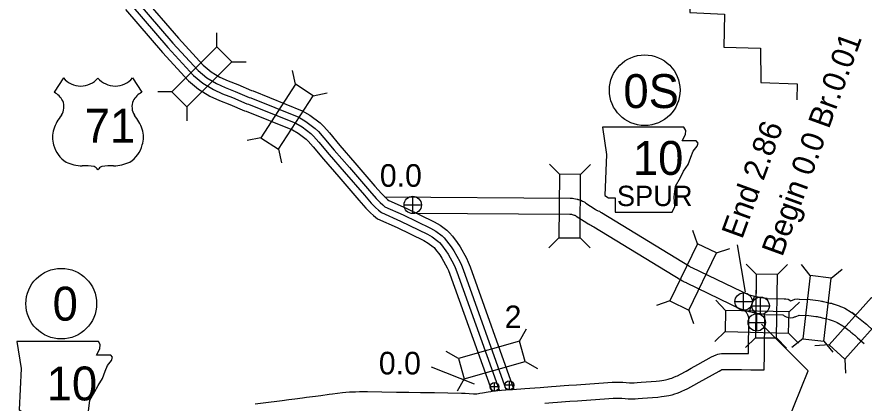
# Model space of a CAD drawing. Extents: x -939622 to -934245, y 1383184 to 1385301.
# Drawn here: x -936410.33 to -936362.87, y 1384484.98 to 1384506.64 of the extents above; entities that cross this region are included whole.
import ezdxf

# ---------------------------------------------------------------- set-up
doc = ezdxf.new("R2010")
doc.units = 0
for name, color, linetype in [('Level 10', 7, 'Continuous'), ('Level 15', 7, 'Continuous'), ('Level 20', 7, 'Continuous'), ('Level 21', 7, 'Continuous'), ('Level 22', 7, 'Continuous'), ('Level 25', 7, 'Continuous'), ('Level 26', 7, 'Continuous'), ('Level 27', 7, 'Continuous'), ('Level 7', 7, 'Continuous')]:
    doc.layers.add(name, color=color, linetype=linetype)

msp = doc.modelspace()

# ---------------------------------------------------------------- linework, layer by layer
at = {"layer": 'Level 10'}
for p, q in [((-936373.998, 1384486.29), (-936373.997, 1384486.29)), ((-936373.81, 1384485.41), (-936373.811, 1384485.41))]:
    msp.add_line(p, q, dxfattribs=at)
for points in [[(-936389.744, 1384496.552), (-936379.333, 1384496.48), (-936379.203, 1384496.475), (-936379.125, 1384496.463), (-936378.947, 1384496.421), (-936378.918, 1384496.412), (-936378.907, 1384496.408), (-936378.864, 1384496.398), (-936378.803, 1384496.377), (-936378.732, 1384496.355), (-936378.645, 1384496.313), (-936378.594, 1384496.283), (-936378.521, 1384496.245), (-936378.463, 1384496.197), (-936377.929, 1384495.855), (-936377.874, 1384495.824), (-936377.851, 1384495.811), (-936377.81, 1384495.791), (-936377.776, 1384495.773), (-936377.7, 1384495.739), (-936377.639, 1384495.697), (-936377.58, 1384495.67), (-936372.646, 1384492.652), (-936372.616, 1384492.632), (-936372.576, 1384492.612), (-936372.568, 1384492.608), (-936372.524, 1384492.592), (-936369.291, 1384491.028)], [(-936387.96, 1384495.64), (-936379.356, 1384495.58), (-936379.292, 1384495.578), (-936379.262, 1384495.571), (-936379.22, 1384495.564), (-936379.215, 1384495.562), (-936379.166, 1384495.543), (-936379.107, 1384495.53), (-936379.084, 1384495.522), (-936379.066, 1384495.517), (-936379.028, 1384495.495), (-936379.023, 1384495.492), (-936378.996, 1384495.47), (-936378.395, 1384495.085), (-936378.318, 1384495.041), (-936378.268, 1384495.013), (-936378.213, 1384494.986), (-936378.169, 1384494.964), (-936378.142, 1384494.951), (-936378.083, 1384494.911), (-936378.004, 1384494.875), (-936373.13, 1384491.893), (-936373.043, 1384491.835), (-936372.994, 1384491.815), (-936372.984, 1384491.81), (-936372.938, 1384491.785), (-936372.895, 1384491.769), (-936372.842, 1384491.742), (-936372.813, 1384491.732), (-936369.765, 1384490.257)], [(-936368.298, 1384490.841), (-936368.497, 1384490.874), (-936368.595, 1384490.877), (-936368.636, 1384490.88), (-936368.693, 1384490.893), (-936368.751, 1384490.903), (-936368.797, 1384490.913), (-936368.902, 1384490.935), (-936368.987, 1384490.956), (-936369.028, 1384490.96), (-936369.059, 1384490.969), (-936369.291, 1384491.028)], [(-936369.287, 1384490.116), (-936369.003, 1384490.964)], [(-936368.367, 1384490.847), (-936367.339, 1384490.836), (-936367.259, 1384490.837), (-936367.12, 1384490.804), (-936366.968, 1384490.72), (-936366.746, 1384490.805), (-936366.621, 1384490.829), (-936366.506, 1384490.815), (-936366.482, 1384490.812), (-936365.896, 1384490.789), (-936365.432, 1384490.736), (-936365.337, 1384490.719), (-936365.253, 1384490.703), (-936365.209, 1384490.692), (-936365.171, 1384490.683), (-936365.139, 1384490.678), (-936364.996, 1384490.643)], [(-936368.446, 1384489.953), (-936368.588, 1384489.976), (-936368.644, 1384489.979), (-936368.77, 1384489.987), (-936368.869, 1384490.01), (-936368.918, 1384490.018), (-936368.985, 1384490.033), (-936369.102, 1384490.058), (-936369.142, 1384490.067), (-936369.209, 1384490.075), (-936369.298, 1384490.102), (-936369.361, 1384490.117), (-936369.45, 1384490.145), (-936369.525, 1384490.177), (-936369.765, 1384490.257)], [(-936364.993, 1384490.642), (-936364.784, 1384490.591), (-936364.686, 1384490.579), (-936364.573, 1384490.534)], [(-936364.598, 1384490.543), (-936364.269, 1384490.432), (-936364.181, 1384490.392), (-936364.076, 1384490.36), (-936363.948, 1384490.296), (-936363.6, 1384490.083), (-936363.506, 1384490.029), (-936363.431, 1384489.974), (-936363.379, 1384489.932), (-936363.322, 1384489.89), (-936363.56, 1384490.06)], [(-936373.997, 1384486.29), (-936373.847, 1384486.322), (-936373.727, 1384486.357), (-936373.641, 1384486.382), (-936373.531, 1384486.429), (-936373.404, 1384486.482), (-936373.328, 1384486.519), (-936373.158, 1384486.6), (-936372.844, 1384486.77), (-936372.546, 1384486.934), (-936372.178, 1384487.139), (-936371.419, 1384487.567), (-936371.294, 1384487.631), (-936371.157, 1384487.695), (-936371.063, 1384487.729), (-936370.963, 1384487.747), (-936370.864, 1384487.757), (-936370.434, 1384487.765), (-936369.732, 1384487.759), (-936369.345, 1384487.754), (-936369.34, 1384488.392), (-936369.328, 1384489.167), (-936369.326, 1384489.621), (-936369.327, 1384489.698), (-936369.333, 1384489.779), (-936369.335, 1384489.808), (-936369.346, 1384489.838), (-936369.363, 1384489.884), (-936369.385, 1384489.938), (-936369.402, 1384489.974), (-936369.413, 1384489.994), (-936369.437, 1384490.03), (-936369.462, 1384490.062), (-936369.493, 1384490.094), (-936369.541, 1384490.135), (-936369.585, 1384490.172), (-936369.617, 1384490.2)], [(-936373.811, 1384485.41), (-936373.627, 1384485.449), (-936373.474, 1384485.493), (-936373.339, 1384485.533), (-936373.182, 1384485.599), (-936373.034, 1384485.661), (-936372.938, 1384485.707), (-936372.748, 1384485.798), (-936372.412, 1384485.981), (-936372.111, 1384486.146), (-936371.738, 1384486.353), (-936370.993, 1384486.774), (-936370.898, 1384486.823), (-936370.828, 1384486.856), (-936370.811, 1384486.857), (-936370.429, 1384486.865), (-936369.742, 1384486.859), (-936369.216, 1384486.852), (-936368.462, 1384486.852), (-936368.445, 1384487.723), (-936368.44, 1384488.381), (-936368.428, 1384489.158), (-936368.426, 1384489.626), (-936368.428, 1384489.735), (-936368.435, 1384489.84), (-936368.44, 1384489.909), (-936368.445, 1384489.949)], [(-936368.434, 1384489.947), (-936367.426, 1384489.937), (-936367.413, 1384489.929), (-936367.391, 1384489.912), (-936367.337, 1384489.877), (-936367.237, 1384489.822), (-936367.108, 1384489.784), (-936366.965, 1384489.772), (-936366.833, 1384489.785), (-936366.759, 1384489.811), (-936366.724, 1384489.819), (-936366.684, 1384489.835), (-936366.633, 1384489.852), (-936366.536, 1384489.896), (-936366.511, 1384489.912), (-936365.965, 1384489.891), (-936365.562, 1384489.844), (-936365.5, 1384489.834), (-936365.441, 1384489.822), (-936365.414, 1384489.816), (-936365.355, 1384489.802), (-936365.327, 1384489.797), (-936365.209, 1384489.768)], [(-936365.207, 1384489.768), (-936364.945, 1384489.704), (-936364.912, 1384489.7), (-936364.91, 1384489.699)], [(-936363.56, 1384490.06), (-936362.806, 1384489.472), (-936362.737, 1384489.407), (-936362.64, 1384489.319), (-936362.276, 1384488.998)], [(-936364.885, 1384489.69), (-936364.597, 1384489.593), (-936364.499, 1384489.549), (-936364.412, 1384489.522), (-936364.384, 1384489.508), (-936364.059, 1384489.309), (-936363.997, 1384489.273), (-936363.982, 1384489.262), (-936363.932, 1384489.221), (-936363.851, 1384489.161), (-936363.794, 1384489.121)], [(-936363.806, 1384489.129), (-936363.65, 1384489.01)], [(-936363.694, 1384489.048), (-936363.639, 1384488.994), (-936363.602, 1384488.961), (-936363.561, 1384488.925), (-936363.514, 1384488.89), (-936363.458, 1384488.839), (-936363.403, 1384488.796)], [(-936363.404, 1384488.797), (-936363.393, 1384488.789), (-936363.348, 1384488.746), (-936363.241, 1384488.648), (-936362.871, 1384488.323)], [(-936388.375, 1384485.59), (-936387.727, 1384485.583), (-936386.926, 1384485.571), (-936386.196, 1384485.558), (-936385.427, 1384485.547), (-936385.224, 1384485.537), (-936385.001, 1384485.528), (-936384.751, 1384485.509), (-936384.676, 1384485.504), (-936384.629, 1384485.504), (-936384.572, 1384485.508), (-936384.476, 1384485.517), (-936384.387, 1384485.53), (-936384.24, 1384485.556), (-936383.927, 1384485.615), (-936383.773, 1384485.638), (-936383.613, 1384485.66), (-936383.52, 1384485.671), (-936383.391, 1384485.685), (-936383.189, 1384485.702), (-936382.94, 1384485.721), (-936382.568, 1384485.748), (-936381.875, 1384485.798), (-936381.589, 1384485.815), (-936381.321, 1384485.835), (-936381.009, 1384485.859), (-936380.813, 1384485.874), (-936380.593, 1384485.888), (-936380.386, 1384485.906), (-936380.122, 1384485.929), (-936379.663, 1384485.963), (-936379.417, 1384485.979), (-936378.98, 1384486.011), (-936378.237, 1384486.064), (-936377.464, 1384486.116), (-936376.977, 1384486.148), (-936376.698, 1384486.159), (-936376.534, 1384486.159), (-936376.379, 1384486.149), (-936376.195, 1384486.137), (-936376.018, 1384486.126), (-936375.907, 1384486.119), (-936375.851, 1384486.119), (-936375.742, 1384486.123), (-936375.584, 1384486.135), (-936375.35, 1384486.152), (-936374.8, 1384486.193), (-936374.509, 1384486.218), (-936374.329, 1384486.237), (-936374.196, 1384486.255), (-936374.092, 1384486.27), (-936373.998, 1384486.29)], [(-936396.981, 1384484.937), (-936396.53, 1384484.997), (-936396.229, 1384485.036), (-936395.764, 1384485.095), (-936395.461, 1384485.133), (-936395.105, 1384485.18), (-936394.764, 1384485.224), (-936394.331, 1384485.283), (-936394.108, 1384485.311), (-936393.604, 1384485.378), (-936393.308, 1384485.416), (-936392.838, 1384485.475), (-936392.645, 1384485.502), (-936392.086, 1384485.567), (-936391.894, 1384485.589), (-936391.705, 1384485.605), (-936391.567, 1384485.61), (-936391.362, 1384485.62), (-936391.139, 1384485.627), (-936390.681, 1384485.625), (-936389.878, 1384485.615), (-936389.065, 1384485.601), (-936388.375, 1384485.59)], [(-936380.75, 1384484.976), (-936380.525, 1384484.991), (-936380.309, 1384485.01), (-936380.05, 1384485.032), (-936379.602, 1384485.065), (-936379.356, 1384485.081), (-936378.915, 1384485.113), (-936378.174, 1384485.166), (-936377.405, 1384485.218), (-936376.93, 1384485.249), (-936376.68, 1384485.259), (-936376.564, 1384485.259), (-936376.436, 1384485.251), (-936376.25, 1384485.239), (-936376.076, 1384485.228), (-936375.937, 1384485.219), (-936375.834, 1384485.219), (-936375.692, 1384485.224), (-936375.517, 1384485.237), (-936375.283, 1384485.255), (-936374.729, 1384485.296), (-936374.422, 1384485.322), (-936374.222, 1384485.344), (-936374.073, 1384485.363), (-936373.933, 1384485.384), (-936373.81, 1384485.41)]]:
    msp.add_lwpolyline(points, dxfattribs=at)
at = {"layer": 'Level 15'}
for points in [[(-936403.357, 1384507.864), (-936401.279, 1384505.443), (-936399.888, 1384503.93), (-936399.451, 1384503.566), (-936398.954, 1384503.263), (-936398.504, 1384503.06), (-936397.955, 1384502.842), (-936397.182, 1384502.516), (-936397.099, 1384502.493), (-936394.355, 1384501.381), (-936393.917, 1384501.127), (-936393.346, 1384500.7), (-936393.14, 1384500.5), (-936392.815, 1384500.134), (-936392.234, 1384499.432), (-936391.391, 1384498.46), (-936390.27, 1384497.151), (-936389.902, 1384496.733), (-936389.695, 1384496.524), (-936389.567, 1384496.408), (-936389.497, 1384496.352), (-936388.515, 1384495.908), (-936386.956, 1384495.155), (-936386.626, 1384494.959), (-936386.252, 1384494.678), (-936386.095, 1384494.539), (-936385.933, 1384494.346), (-936385.664, 1384493.981), (-936385.505, 1384493.746), (-936385.146, 1384493.112), (-936385.043, 1384492.883), (-936384.943, 1384492.627), (-936382.486, 1384485.738)], [(-936403.942, 1384507.336), (-936401.868, 1384504.919), (-936400.432, 1384503.359), (-936399.91, 1384502.924), (-936399.322, 1384502.565), (-936398.811, 1384502.335), (-936398.253, 1384502.113), (-936397.441, 1384501.77), (-936397.353, 1384501.746), (-936394.703, 1384500.673), (-936394.352, 1384500.469), (-936393.858, 1384500.1), (-936393.71, 1384499.956), (-936393.412, 1384499.621), (-936392.835, 1384498.923), (-936391.987, 1384497.946), (-936390.865, 1384496.635), (-936390.478, 1384496.195), (-936390.239, 1384495.954), (-936390.077, 1384495.808), (-936389.912, 1384495.676), (-936388.848, 1384495.194), (-936387.329, 1384494.46), (-936387.065, 1384494.303), (-936386.751, 1384494.068), (-936386.66, 1384493.988), (-936386.552, 1384493.859), (-936386.307, 1384493.526), (-936386.174, 1384493.33), (-936385.85, 1384492.757), (-936385.77, 1384492.578), (-936385.681, 1384492.351), (-936383.3, 1384485.676)], [(-936403.664, 1384507.587), (-936401.587, 1384505.169), (-936400.173, 1384503.631), (-936399.691, 1384503.229), (-936399.147, 1384502.898), (-936398.665, 1384502.68), (-936398.111, 1384502.461), (-936397.317, 1384502.125), (-936397.232, 1384502.102), (-936394.537, 1384501.01), (-936394.145, 1384500.782), (-936393.614, 1384500.386), (-936393.439, 1384500.215), (-936393.128, 1384499.865), (-936392.549, 1384499.166), (-936391.703, 1384498.191), (-936390.581, 1384496.881), (-936390.204, 1384496.451), (-936389.98, 1384496.225), (-936389.834, 1384496.094), (-936389.715, 1384495.998), (-936388.69, 1384495.534), (-936387.152, 1384494.791), (-936386.856, 1384494.615), (-936386.513, 1384494.359), (-936386.391, 1384494.25), (-936386.257, 1384494.091), (-936386.001, 1384493.743), (-936385.855, 1384493.528), (-936385.515, 1384492.926), (-936385.424, 1384492.723), (-936385.33, 1384492.483), (-936382.912, 1384485.705)], [(-936404.248, 1384507.059), (-936402.176, 1384504.645), (-936400.717, 1384503.059), (-936400.151, 1384502.587), (-936399.515, 1384502.2), (-936398.972, 1384501.955), (-936398.41, 1384501.732), (-936397.577, 1384501.38), (-936397.485, 1384501.355), (-936394.885, 1384500.301), (-936394.58, 1384500.124), (-936394.126, 1384499.785), (-936394.008, 1384499.67), (-936393.725, 1384499.353), (-936393.15, 1384498.657), (-936392.3, 1384497.677), (-936391.176, 1384496.365), (-936390.78, 1384495.913), (-936390.524, 1384495.655), (-936390.345, 1384495.494), (-936390.13, 1384495.321), (-936389.023, 1384494.821), (-936387.525, 1384494.097), (-936387.294, 1384493.96), (-936387.012, 1384493.748), (-936386.957, 1384493.699), (-936386.876, 1384493.603), (-936386.644, 1384493.288), (-936386.525, 1384493.112), (-936386.218, 1384492.57), (-936386.15, 1384492.419), (-936386.068, 1384492.207), (-936383.726, 1384485.643)]]:
    msp.add_lwpolyline(points, dxfattribs=at)
at = {"layer": 'Level 20'}
for p, q in [((-936399.127, 1384504.959), (-936399.128, 1384505.751)), ((-936398.286, 1384504.12), (-936397.494, 1384504.121)), ((-936394.729, 1384502.86), (-936394.895, 1384503.634)), ((-936401.644, 1384502.436), (-936402.436, 1384502.435)), ((-936393.731, 1384502.215), (-936392.957, 1384502.381)), ((-936400.803, 1384501.597), (-936400.802, 1384500.805)), ((-936396.665, 1384499.867), (-936397.439, 1384499.701)), ((-936395.667, 1384499.222), (-936395.501, 1384498.448)), ((-936379.941, 1384497.817), (-936380.497, 1384498.38)), ((-936378.753, 1384497.808), (-936378.189, 1384498.364)), ((-936372.206, 1384493.918), (-936372.466, 1384494.666)), ((-936379.966, 1384494.253), (-936380.53, 1384493.696)), ((-936378.778, 1384494.244), (-936378.222, 1384493.681)), ((-936371.137, 1384493.4), (-936370.388, 1384493.661)), ((-936368.915, 1384492.212), (-936369.469, 1384492.778)), ((-936367.727, 1384492.199), (-936367.161, 1384492.753)), ((-936365.889, 1384492.129), (-936366.382, 1384492.749)), ((-936364.709, 1384491.993), (-936364.089, 1384492.486)), ((-936373.758, 1384490.71), (-936374.506, 1384490.449)), ((-936370.63, 1384490.177), (-936371.177, 1384490.75)), ((-936367.067, 1384490.093), (-936366.494, 1384490.64)), ((-936372.689, 1384490.192), (-936372.429, 1384489.444)), ((-936382.167, 1384488.448), (-936381.779, 1384489.139)), ((-936370.658, 1384488.989), (-936371.231, 1384488.442)), ((-936367.095, 1384488.906), (-936366.548, 1384488.333)), ((-936368.953, 1384488.648), (-936369.519, 1384488.094)), ((-936367.765, 1384488.636), (-936367.211, 1384488.07)), ((-936366.296, 1384488.588), (-936366.917, 1384488.096)), ((-936365.116, 1384488.452), (-936364.624, 1384487.832)), ((-936385.599, 1384487.486), (-936386.29, 1384487.874)), ((-936364.829, 1384488.242), (-936365.62, 1384488.199)), ((-936363.944, 1384487.449), (-936363.901, 1384486.658)), ((-936381.847, 1384487.305), (-936381.156, 1384486.917)), ((-936385.278, 1384486.342), (-936385.666, 1384485.652))]:
    msp.add_line(p, q, dxfattribs=at)
for points in [[(-936399.127, 1384504.959), (-936401.644, 1384502.436), (-936400.803, 1384501.597), (-936398.286, 1384504.12)], [(-936395.667, 1384499.222), (-936393.731, 1384502.215), (-936394.729, 1384502.86), (-936396.665, 1384499.867)], [(-936379.941, 1384497.817), (-936379.966, 1384494.253), (-936378.778, 1384494.244), (-936378.753, 1384497.808)], [(-936372.689, 1384490.192), (-936371.137, 1384493.4), (-936372.206, 1384493.918), (-936373.758, 1384490.71)], [(-936367.765, 1384488.636), (-936367.727, 1384492.199), (-936368.915, 1384492.212), (-936368.953, 1384488.648)], [(-936365.889, 1384492.129), (-936366.296, 1384488.588), (-936365.116, 1384488.452), (-936364.709, 1384491.993)], [(-936363.944, 1384487.449), (-936361.565, 1384490.103), (-936362.45, 1384490.896), (-936364.829, 1384488.242)], [(-936367.067, 1384490.093), (-936370.63, 1384490.177), (-936370.658, 1384488.989), (-936367.095, 1384488.906)], [(-936382.167, 1384488.448), (-936385.599, 1384487.486), (-936385.278, 1384486.342), (-936381.847, 1384487.305)]]:
    msp.add_lwpolyline(points, close=True, dxfattribs=at)
at = {"layer": 'Level 21'}
for points in [[(-936377.524, 1384500.451), (-936377.296, 1384498.929), (-936377.397, 1384496.619), (-936377.194, 1384496.493), (-936376.813, 1384496.493), (-936376.813, 1384495.681), (-936373.616, 1384495.681), (-936373.464, 1384496.01), (-936373.514, 1384496.543), (-936373.438, 1384497.152), (-936373.159, 1384497.635), (-936372.981, 1384497.99), (-936372.728, 1384498.37), (-936372.575, 1384498.776), (-936372.449, 1384499.106), (-936372.22, 1384499.386), (-936372.169, 1384499.563), (-936372.271, 1384499.69), (-936373.058, 1384499.69), (-936372.88, 1384500.045), (-936372.855, 1384500.274), (-936372.96, 1384500.449)], [(-936410.329, 1384488.439), (-936410.101, 1384486.916), (-936410.202, 1384484.607), (-936409.999, 1384484.48), (-936409.618, 1384484.48), (-936409.618, 1384483.668), (-936406.421, 1384483.668), (-936406.269, 1384483.998), (-936406.319, 1384484.531), (-936406.243, 1384485.14), (-936405.964, 1384485.622), (-936405.787, 1384485.977), (-936405.533, 1384486.358), (-936405.381, 1384486.764), (-936405.254, 1384487.094), (-936405.025, 1384487.373), (-936404.974, 1384487.551), (-936405.076, 1384487.678), (-936405.863, 1384487.678), (-936405.685, 1384488.033), (-936405.66, 1384488.261), (-936405.765, 1384488.437)]]:
    msp.add_lwpolyline(points, close=True, dxfattribs=at)
at = {"layer": 'Level 22'}
for p, q in [((-936407.721, 1384503.216), (-936408.24, 1384502.413)), ((-936403.86, 1384503.216), (-936403.341, 1384502.413))]:
    msp.add_line(p, q, dxfattribs=at)
for centre, radius, start, end in [((-936406.754, 1384504.029), 1.264, 220.075, 319.6701), ((-936404.827, 1384504.029), 1.264, 220.3299, 319.925), ((-936408.919, 1384501.247), 1.349, 30.7809, 59.9883), ((-936402.663, 1384501.247), 1.349, 120.0117, 149.2191), ((-936408.622, 1384501.603), 0.925, 328.8105, 21.2108), ((-936402.959, 1384501.603), 0.925, 158.7892, 211.1895), ((-936406.204, 1384499.707), 2.157, 138.9565, 162.6913), ((-936405.378, 1384499.707), 2.157, 17.3087, 41.0435), ((-936406.916, 1384499.884), 1.426, 160.9576, 197.3819), ((-936404.665, 1384499.884), 1.426, 342.6181, 19.0424), ((-936406.684, 1384499.888), 1.65, 195.1074, 237.1312), ((-936404.898, 1384499.888), 1.65, 302.8688, 344.8926), ((-936406.653, 1384500.407), 2.118, 244.0771, 269.5779), ((-936404.928, 1384500.407), 2.118, 270.4221, 295.9229), ((-936406.604, 1384494.41), 3.88, 81.1942, 90.9539), ((-936406.119, 1384497.889), 0.372, 28.0342, 72.9864), ((-936405.462, 1384497.889), 0.372, 107.0136, 151.9658), ((-936404.977, 1384494.41), 3.88, 89.0461, 98.8058)]:
    msp.add_arc(centre, radius, start, end, dxfattribs=at)
at = {"layer": 'Level 25'}
for p, q in [((-936369.976, 1384493.866), (-936369.531, 1384491.197)), ((-936368.915, 1384492.212), (-936368.938, 1384490.029)), ((-936365.992, 1384486.797), (-936368.606, 1384489.41)), ((-936384.7, 1384486.04), (-936387.108, 1384487.003)), ((-936367.299, 1384483.564), (-936365.992, 1384486.797))]:
    msp.add_line(p, q, dxfattribs=at)
at = {"layer": 'Level 26'}
for p, q in [((-936388.152, 1384495.605), (-936388.152, 1384496.58)), ((-936388.64, 1384496.093), (-936387.665, 1384496.093)), ((-936369.615, 1384490.186), (-936369.615, 1384491.161)), ((-936368.662, 1384489.952), (-936368.662, 1384490.927)), ((-936370.102, 1384490.674), (-936369.127, 1384490.674)), ((-936369.15, 1384490.439), (-936368.175, 1384490.439)), ((-936368.879, 1384489.019), (-936368.879, 1384489.994)), ((-936369.367, 1384489.507), (-936368.392, 1384489.507)), ((-936383.578, 1384485.644), (-936383.578, 1384486.131)), ((-936382.498, 1384485.978), (-936382.986, 1384485.978)), ((-936382.742, 1384485.734), (-936382.742, 1384486.221)), ((-936383.334, 1384485.888), (-936383.821, 1384485.888))]:
    msp.add_line(p, q, dxfattribs=at)
for centre, radius in [((-936388.152, 1384496.093), 0.487), ((-936369.615, 1384490.674), 0.487), ((-936368.662, 1384490.439), 0.487), ((-936368.879, 1384489.507), 0.487), ((-936383.578, 1384485.888), 0.244), ((-936382.742, 1384485.978), 0.244)]:
    msp.add_circle(centre, radius, dxfattribs=at)
at = {"layer": 'Level 27'}
for centre in [(-936375.158, 1384502.528), (-936407.846, 1384490.557)]:
    msp.add_ellipse(centre, major_axis=(0, 1.98), ratio=0.999998, dxfattribs=at)
at = {"layer": 'Level 7'}
msp.add_lwpolyline([(-936374.657, 1384510.868), (-936374.634, 1384508.923), (-936372.591, 1384508.876), (-936372.627, 1384506.881), (-936370.685, 1384506.802), (-936370.729, 1384504.939), (-936368.674, 1384504.895), (-936368.66, 1384502.956), (-936366.608, 1384502.897), (-936366.633, 1384501.996)], dxfattribs=at)

# ---------------------------------------------------------------- texts
at = {"layer": 'Level 20'}
msp.add_text('2', height=1.267, dxfattribs=at).set_placement((-936383.004, 1384489.184))
at = {"layer": 'Level 21'}
for s, height, p in [('10', 1.9008, (-936375.82, 1384497.78)), ('SPUR', 1.1405, (-936376.716, 1384496.031)), ('10', 1.9008, (-936408.661, 1384485.132))]:
    msp.add_text(s, height=height, dxfattribs=at).set_placement(p)
at = {"layer": 'Level 22'}
msp.add_text('71', height=1.9008, dxfattribs=at).set_placement((-936406.529, 1384499.585))
at = {"layer": 'Level 25'}
for s, p in [('Begin 0.0 Br.0.01', (-936367.453, 1384493.142)), ('End 2.86', (-936369.701, 1384494.132))]:
    msp.add_text(s, height=1.2672, rotation=70, dxfattribs=at).set_placement(p)
for p in [(-936389.997, 1384497.114), (-936390.053, 1384486.59)]:
    msp.add_text('0.0', height=1.2672, dxfattribs=at).set_placement(p)
at = {"layer": 'Level 27'}
for s, height, p in [('0S', 1.9008, (-936376.351, 1384501.53)), ('0', 1.901, (-936408.33, 1384489.607))]:
    msp.add_text(s, height=height, dxfattribs=at).set_placement(p)

doc.saveas('drawing.dxf')
